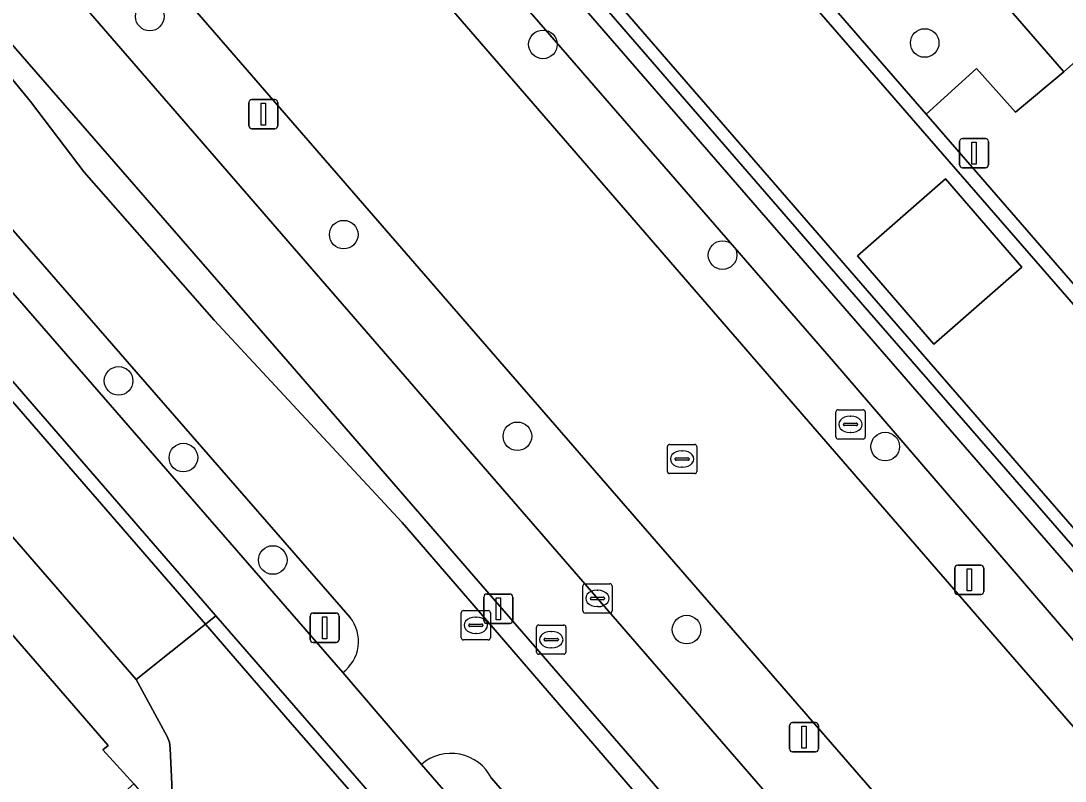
# Model space of a CAD drawing. Extents: x 155887 to 156869, y 383880 to 384678.
# Drawn here: x 156319.76 to 156355.47, y 384235.65 to 384261.64 of the extents above; entities that cross this region are included whole.
import ezdxf

# ---------------------------------------------------------------- set-up
doc = ezdxf.new("R2010")
doc.units = 0
for name, color, linetype in [('IMGEO_Berm_groen', 7, 'Continuous'), ('IMGEO_Boom', 7, 'Continuous'), ('IMGEO_Erf', 7, 'Continuous'), ('IMGEO_Fietspad_gesloten', 7, 'Continuous'), ('IMGEO_Greppel_droge_sloot', 7, 'Continuous'), ('IMGEO_Kolk', 7, 'Continuous'), ('IMGEO_Lichtmast', 7, 'Continuous'), ('IMGEO_OVBaan_gesloten', 7, 'Continuous'), ('IMGEO_Parkeervlak_open', 7, 'Continuous'), ('IMGEO_Rijbaan_lokaal_gesloten', 7, 'Continuous'), ('IMGEO_Rijbaan_lokaal_open', 7, 'Continuous'), ('IMGEO_Rioolput', 7, 'Continuous'), ('IMGEO_Verkeersbordpaal', 7, 'Continuous'), ('IMGEO_Voetpad_open', 7, 'Continuous')]:
    doc.layers.add(name, color=color, linetype=linetype)

msp = doc.modelspace()

# ---------------------------------------------------------------- linework, layer by layer
at = {"layer": 'IMGEO_Berm_groen'}
for points in [[(156270.967, 384340.448), (156265.985, 384345.065), (156269.795, 384339.498), (156347.548, 384250), (156364.691, 384230.078), (156365.892, 384231.132), (156349.508, 384250)], [(156368.15, 384206.984), (156366.826, 384207.656), (156347.42, 384229.84), (156346.712, 384229.424), (156328.888, 384250), (156300.438, 384282.682), (156281.665, 384304.177), (156250.888, 384339.475), (156253.839, 384342.093), (156284.501, 384306.304), (156288.071, 384302.223), (156298.666, 384288.958), (156332.451, 384250), (156348.753, 384231.201), (156348.499, 384230.919), (156368.479, 384208.305), (156368.644, 384207.432)]]:
    msp.add_lwpolyline(points, close=True, dxfattribs=at)
for points in [[(156270.967, 384340.448), (156349.508, 384250), (156365.892, 384231.132), (156366.154, 384231.36), (156366.396, 384231.08), (156366.569, 384231.232), (156350.238, 384250), (156347.631, 384252.995), (156313.168, 384292.747)], [(156310.449, 384289.788), (156344.918, 384250), (156353.442, 384240.167), (156360.575, 384231.973), (156360.68, 384232.052), (156361.513, 384231.125), (156363.627, 384228.639), (156363.907, 384228.891), (156363.652, 384229.166), (156364.691, 384230.078), (156347.548, 384250), (156269.795, 384339.498)], [(156374.404, 384205.959), (156336.14, 384250), (156299.846, 384291.826)], [(156295.435, 384280.018), (156321.523, 384250), (156330.765, 384239.365)], [(156331.015, 384241.25), (156323.397, 384250), (156297.396, 384279.865)], [(156318.171, 384261.203), (156320.09, 384258.879), (156321.923, 384256.464), (156326.364, 384251.411), (156332.796, 384244.497), (156335.908, 384240.888), (156338.817, 384237.517), (156342.443, 384233.313), (156345.293, 384229.992), (156347.743, 384227.138), (156348.992, 384225.783), (156350.694, 384223.801), (156352.885, 384221.197), (156355.815, 384217.807), (156359.188, 384213.905), (156361.847, 384210.682), (156367.112, 384204.827)], [(156333.453, 384236.224), (156358.843, 384206.998), (156362.704, 384202.562), (156363.215, 384203.005), (156363.796, 384203.508), (156359.945, 384207.962), (156335.855, 384235.751)]]:
    msp.add_lwpolyline(points, dxfattribs=at)
for centre, radius, start, end in [((156329.986, 384240.427), 1.317, 306.2438, 38.6466), ((156334.468, 384235.043), 1.557, 27.0333, 130.6865)]:
    msp.add_arc(centre, radius, start, end, dxfattribs=at)
at = {"layer": 'IMGEO_Boom'}
for centre in [(156324.166, 384261.79), (156337.611, 384260.837), (156350.665, 384260.884), (156330.799, 384254.333), (156343.752, 384253.632), (156323.099, 384249.335), (156336.738, 384247.439), (156349.314, 384247.087), (156325.314, 384246.712), (156328.372, 384243.211), (156342.524, 384240.833)]:
    msp.add_circle(centre, 0.489, dxfattribs=at)
at = {"layer": 'IMGEO_Erf'}
msp.add_lwpolyline([(156282.504, 384199.826), (156323.027, 384235.041), (156323.619, 384235.555), (156322.559, 384236.725), (156322.738, 384236.866), (156317.444, 384242.973)], dxfattribs=at)
at = {"layer": 'IMGEO_Fietspad_gesloten'}
for points in [[(156297.396, 384279.865), (156323.397, 384250), (156331.015, 384241.25)], [(156335.855, 384235.751), (156359.945, 384207.962), (156363.796, 384203.508), (156369.098, 384197.376), (156371.169, 384195.025), (156371.638, 384194.467), (156374.321, 384196.835), (156367.112, 384204.827), (156361.847, 384210.682), (156359.188, 384213.905), (156355.815, 384217.807), (156352.885, 384221.197), (156350.694, 384223.801), (156348.992, 384225.783), (156347.743, 384227.138), (156345.293, 384229.992), (156342.443, 384233.313), (156338.817, 384237.517), (156335.908, 384240.888), (156332.796, 384244.497), (156326.364, 384251.411), (156321.923, 384256.464), (156320.09, 384258.879), (156318.171, 384261.203)], [(156330.765, 384239.365), (156333.453, 384236.224)]]:
    msp.add_lwpolyline(points, dxfattribs=at)
for centre, radius, start, end in [((156329.986, 384240.427), 1.317, 306.2438, 38.6466), ((156334.468, 384235.043), 1.557, 27.0333, 130.6865)]:
    msp.add_arc(centre, radius, start, end, dxfattribs=at)
at = {"layer": 'IMGEO_Greppel_droge_sloot'}
msp.add_lwpolyline([(156368.15, 384206.984), (156368.644, 384207.432), (156368.479, 384208.305), (156348.499, 384230.919), (156348.753, 384231.201), (156332.451, 384250), (156298.666, 384288.958), (156288.071, 384302.223), (156284.501, 384306.304), (156253.839, 384342.093), (156250.888, 384339.475), (156281.665, 384304.177), (156300.438, 384282.682), (156328.888, 384250), (156346.712, 384229.424), (156347.42, 384229.84), (156366.826, 384207.656)], close=True, dxfattribs=at)
at = {"layer": 'IMGEO_Kolk'}
for p, q in [((156347.629, 384247.421), (156347.629, 384248.273)), ((156347.704, 384248.347), (156348.556, 384248.347)), ((156348.63, 384248.273), (156348.63, 384247.421)), ((156348.117, 384248.127), (156348.142, 384248.127)), ((156347.888, 384247.841), (156347.888, 384247.853)), ((156348.326, 384247.804), (156347.928, 384247.804)), ((156347.931, 384247.89), (156348.329, 384247.89)), ((156348.14, 384247.567), (156348.115, 384247.567)), ((156348.372, 384247.853), (156348.372, 384247.841)), ((156348.556, 384247.347), (156347.704, 384247.347)), ((156338.975, 384241.471), (156338.975, 384242.323)), ((156339.05, 384242.397), (156339.902, 384242.397)), ((156339.976, 384242.323), (156339.976, 384241.471)), ((156339.234, 384241.891), (156339.234, 384241.903)), ((156339.672, 384241.854), (156339.274, 384241.854)), ((156339.277, 384241.94), (156339.675, 384241.94)), ((156339.463, 384242.177), (156339.488, 384242.177)), ((156339.718, 384241.903), (156339.718, 384241.891)), ((156339.486, 384241.617), (156339.461, 384241.617)), ((156339.902, 384241.397), (156339.05, 384241.397)), ((156337.395, 384240.063), (156337.395, 384240.915)), ((156337.47, 384240.989), (156338.322, 384240.989)), ((156337.883, 384240.769), (156337.908, 384240.769)), ((156338.396, 384240.915), (156338.396, 384240.063)), ((156337.654, 384240.483), (156337.654, 384240.495)), ((156338.092, 384240.446), (156337.694, 384240.446)), ((156337.697, 384240.532), (156338.095, 384240.532)), ((156338.138, 384240.495), (156338.138, 384240.483)), ((156337.906, 384240.209), (156337.881, 384240.209)), ((156338.322, 384239.989), (156337.47, 384239.989))]:
    msp.add_line(p, q, dxfattribs=at)
for points in [[(156347.629, 384247.421), (156347.629, 384248.273)], [(156347.704, 384248.347), (156348.556, 384248.347)], [(156348.63, 384248.273), (156348.63, 384247.421)], [(156348.556, 384247.347), (156347.704, 384247.347)], [(156338.975, 384241.471), (156338.975, 384242.323)], [(156339.05, 384242.397), (156339.902, 384242.397)], [(156339.976, 384242.323), (156339.976, 384241.471)], [(156339.902, 384241.397), (156339.05, 384241.397)], [(156337.395, 384240.063), (156337.395, 384240.915)], [(156337.47, 384240.989), (156338.322, 384240.989)], [(156338.396, 384240.915), (156338.396, 384240.063)], [(156338.322, 384239.989), (156337.47, 384239.989)]]:
    msp.add_lwpolyline(points, dxfattribs=at)
for centre, radius, start, end in [((156347.706, 384248.271), 0.0765, 91.552, 178.448), ((156347.706, 384248.271), 0.0765, 91.552, 178.448), ((156348.554, 384248.271), 0.0765, 1.552, 88.448), ((156348.554, 384248.271), 0.0765, 1.552, 88.448), ((156347.928, 384247.85), 0.0403, 85.8775, 175.7526), ((156347.925, 384247.84), 0.0366, 178.938, 274.7102), ((156348.329, 384247.847), 0.043, 264.8664, 352.4533), ((156348.333, 384247.852), 0.0386, 1.7309, 96.639), ((156347.706, 384247.423), 0.0765, 181.552, 268.448), ((156347.706, 384247.423), 0.0765, 181.552, 268.448), ((156348.554, 384247.423), 0.0765, 271.552, 358.448), ((156348.554, 384247.423), 0.0765, 271.552, 358.448), ((156339.052, 384242.321), 0.0765, 91.552, 178.448), ((156339.052, 384242.321), 0.0765, 91.552, 178.448), ((156339.9, 384242.321), 0.0765, 1.552, 88.448), ((156339.9, 384242.321), 0.0765, 1.552, 88.448), ((156339.274, 384241.9), 0.0403, 85.8775, 175.7526), ((156339.271, 384241.89), 0.0366, 178.938, 274.7102), ((156339.675, 384241.897), 0.043, 264.8664, 352.4533), ((156339.679, 384241.902), 0.0386, 1.7309, 96.639), ((156339.052, 384241.473), 0.0765, 181.552, 268.448), ((156339.052, 384241.473), 0.0765, 181.552, 268.448), ((156339.9, 384241.473), 0.0765, 271.552, 358.448), ((156339.9, 384241.473), 0.0765, 271.552, 358.448), ((156337.472, 384240.913), 0.0765, 91.552, 178.448), ((156337.472, 384240.913), 0.0765, 91.552, 178.448), ((156338.32, 384240.913), 0.0765, 1.552, 88.448), ((156338.32, 384240.913), 0.0765, 1.552, 88.448), ((156337.694, 384240.492), 0.0403, 85.8775, 175.7526), ((156337.691, 384240.482), 0.0366, 178.938, 274.7102), ((156338.095, 384240.489), 0.043, 264.8664, 352.4533), ((156338.099, 384240.494), 0.0386, 1.7309, 96.639), ((156337.472, 384240.065), 0.0765, 181.552, 268.448), ((156337.472, 384240.065), 0.0765, 181.552, 268.448), ((156338.32, 384240.065), 0.0765, 271.552, 358.448), ((156338.32, 384240.065), 0.0765, 271.552, 358.448)]:
    msp.add_arc(centre, radius, start, end, dxfattribs=at)
for centre, major_axis, ratio, start_param, end_param in [((156348.116, 384247.847), (-0.387, 0.002), 0.722429, 4.712389, 7.853982), ((156348.141, 384247.847), (-0.39, 0.002), 0.717154, 1.570796, 4.712389), ((156339.462, 384241.897), (-0.387, 0.002), 0.722429, 4.712389, 7.853982), ((156339.487, 384241.897), (-0.39, 0.002), 0.717154, 1.570796, 4.712389), ((156337.882, 384240.489), (-0.387, 0.002), 0.722429, 4.712389, 7.853982), ((156337.907, 384240.489), (-0.39, 0.002), 0.717154, 1.570796, 4.712389)]:
    msp.add_ellipse(centre, major_axis=major_axis, ratio=ratio, start_param=start_param, end_param=end_param, dxfattribs=at)
at = {"layer": 'IMGEO_Lichtmast'}
for p, q in [((156327.555, 384258.053), (156327.555, 384258.853)), ((156327.555, 384258.853), (156327.555, 384258.053)), ((156327.655, 384258.953), (156328.445, 384258.953)), ((156328.445, 384258.953), (156327.655, 384258.953)), ((156328.545, 384258.853), (156328.545, 384258.053)), ((156328.545, 384258.053), (156328.545, 384258.853)), ((156328.445, 384257.953), (156327.655, 384257.953)), ((156327.655, 384257.953), (156328.445, 384257.953)), ((156351.955, 384257.62), (156352.745, 384257.62)), ((156352.745, 384257.62), (156351.955, 384257.62)), ((156351.855, 384256.72), (156351.855, 384257.52)), ((156351.855, 384257.52), (156351.855, 384256.72)), ((156352.845, 384257.52), (156352.845, 384256.72)), ((156352.845, 384256.72), (156352.845, 384257.52)), ((156352.745, 384256.62), (156351.955, 384256.62)), ((156351.955, 384256.62), (156352.745, 384256.62)), ((156351.693, 384242.132), (156351.693, 384242.932)), ((156351.693, 384242.932), (156351.693, 384242.132)), ((156351.793, 384243.032), (156352.583, 384243.032)), ((156352.583, 384243.032), (156351.793, 384243.032)), ((156352.683, 384242.932), (156352.683, 384242.132)), ((156352.683, 384242.132), (156352.683, 384242.932)), ((156352.583, 384242.032), (156351.793, 384242.032)), ((156351.793, 384242.032), (156352.583, 384242.032)), ((156329.649, 384240.496), (156329.649, 384241.296)), ((156329.649, 384241.296), (156329.649, 384240.496)), ((156329.749, 384241.396), (156330.539, 384241.396)), ((156330.539, 384241.396), (156329.749, 384241.396)), ((156330.639, 384241.296), (156330.639, 384240.496)), ((156330.639, 384240.496), (156330.639, 384241.296)), ((156330.539, 384240.396), (156329.749, 384240.396)), ((156329.749, 384240.396), (156330.539, 384240.396)), ((156346.043, 384236.752), (156346.043, 384237.552)), ((156346.043, 384237.552), (156346.043, 384236.752)), ((156346.143, 384237.652), (156346.933, 384237.652)), ((156346.933, 384237.652), (156346.143, 384237.652)), ((156347.033, 384237.552), (156347.033, 384236.752)), ((156347.033, 384236.752), (156347.033, 384237.552)), ((156346.933, 384236.652), (156346.143, 384236.652)), ((156346.143, 384236.652), (156346.933, 384236.652))]:
    msp.add_line(p, q, dxfattribs=at)
for points in [[(156327.975, 384258.828), (156328.125, 384258.828), (156328.125, 384258.078), (156327.975, 384258.078), (156327.975, 384258.828)], [(156352.275, 384257.495), (156352.425, 384257.495), (156352.425, 384256.745), (156352.275, 384256.745), (156352.275, 384257.495)], [(156352.113, 384242.907), (156352.263, 384242.907), (156352.263, 384242.157), (156352.113, 384242.157), (156352.113, 384242.907)], [(156330.069, 384241.271), (156330.219, 384241.271), (156330.219, 384240.521), (156330.069, 384240.521), (156330.069, 384241.271)], [(156346.463, 384237.527), (156346.613, 384237.527), (156346.613, 384236.777), (156346.463, 384236.777), (156346.463, 384237.527)]]:
    msp.add_lwpolyline(points, dxfattribs=at)
for centre, start, end in [((156327.655, 384258.853), 90, 180), ((156327.655, 384258.853), 90, 180), ((156328.445, 384258.853), 0, 90), ((156328.445, 384258.853), 360, 90), ((156327.655, 384258.053), 180, 270), ((156327.655, 384258.053), 180, 270), ((156328.445, 384258.053), 270, 0), ((156328.445, 384258.053), 270, 0), ((156351.955, 384257.52), 90, 180), ((156351.955, 384257.52), 90, 180), ((156352.745, 384257.52), 0, 90), ((156352.745, 384257.52), 360, 90), ((156351.955, 384256.72), 180, 270), ((156351.955, 384256.72), 180, 270), ((156352.745, 384256.72), 270, 0), ((156352.745, 384256.72), 270, 0), ((156351.793, 384242.932), 90, 180), ((156351.793, 384242.932), 90, 180), ((156352.583, 384242.932), 0, 90), ((156352.583, 384242.932), 360, 90), ((156351.793, 384242.132), 180, 270), ((156351.793, 384242.132), 180, 270), ((156352.583, 384242.132), 270, 0), ((156352.583, 384242.132), 270, 0), ((156329.749, 384241.296), 90, 180), ((156329.749, 384241.296), 90, 180), ((156330.539, 384241.296), 0, 90), ((156330.539, 384241.296), 360, 90), ((156329.749, 384240.496), 180, 270), ((156329.749, 384240.496), 180, 270), ((156330.539, 384240.496), 270, 0), ((156330.539, 384240.496), 270, 0), ((156346.143, 384237.552), 90, 180), ((156346.143, 384237.552), 90, 180), ((156346.933, 384237.552), 0, 90), ((156346.933, 384237.552), 360, 90), ((156346.143, 384236.752), 180, 270), ((156346.143, 384236.752), 180, 270), ((156346.933, 384236.752), 270, 0), ((156346.933, 384236.752), 270, 0)]:
    msp.add_arc(centre, 0.1, start, end, dxfattribs=at)
at = {"layer": 'IMGEO_OVBaan_gesloten'}
msp.add_lwpolyline([(156299.846, 384291.826), (156336.14, 384250), (156374.404, 384205.959), (156378.343, 384201.4), (156379.419, 384200.209), (156379.888, 384199.654), (156382.519, 384196.58), (156387.576, 384200.899), (156386.228, 384202.442), (156385.422, 384203.36), (156384.391, 384204.534), (156383.483, 384205.568), (156383.21, 384205.896), (156383.334, 384206.002), (156382.888, 384206.548), (156382.047, 384207.451), (156363.627, 384228.639), (156361.513, 384231.125), (156360.68, 384232.052), (156360.575, 384231.973), (156353.442, 384240.167), (156344.918, 384250), (156310.449, 384289.788)], dxfattribs=at)
at = {"layer": 'IMGEO_Parkeervlak_open'}
msp.add_lwpolyline([(156317.542, 384296.636), (156350.713, 384258.448), (156352.432, 384260.017), (156353.775, 384258.517), (156355.418, 384259.893), (156319.627, 384301.093), (156318.014, 384299.719), (156319.318, 384298.134)], close=True, dxfattribs=at)
at = {"layer": 'IMGEO_Rijbaan_lokaal_gesloten'}
for points in [[(156313.464, 384293.017), (156347.958, 384253.282), (156350.811, 384250), (156386.636, 384208.775), (156386.787, 384208.599), (156386.855, 384208.519), (156387.758, 384207.465), (156387.858, 384207.321), (156391.587, 384203.129), (156395.631, 384206.125), (156395.623, 384206.134), (156395.506, 384206.265), (156390.947, 384211.386), (156390.515, 384211.858), (156390.405, 384211.984), (156390.184, 384212.221), (156357.459, 384250), (156355.834, 384251.857), (156350.366, 384258.146), (156317.194, 384296.335)], [(156308.096, 384214.226), (156312.626, 384218.159), (156312.322, 384218.504), (156331.278, 384235.009), (156328.971, 384237.669), (156326.065, 384241.018), (156323.695, 384239.126), (156324.76, 384237.181), (156324.839, 384236.98), (156324.868, 384236.767), (156324.924, 384235.545), (156324.922, 384235.346), (156324.879, 384235.149), (156324.635, 384234.343), (156324.464, 384233.777), (156324.33, 384233.603), (156283.805, 384198.344), (156239.684, 384160.03)]]:
    msp.add_lwpolyline(points, dxfattribs=at)
for points in [[(156295.786, 384275.916), (156293.563, 384273.891), (156298.985, 384267.615), (156314.264, 384250), (156323.695, 384239.126), (156326.065, 384241.018), (156318.272, 384250)], [(156351.377, 384256.239), (156353.986, 384253.219), (156350.975, 384250.59), (156348.367, 384253.609)]]:
    msp.add_lwpolyline(points, close=True, dxfattribs=at)
at = {"layer": 'IMGEO_Rijbaan_lokaal_open'}
for points in [[(156272.151, 384339.898), (156313.168, 384292.747), (156347.631, 384252.995), (156350.238, 384250), (156366.569, 384231.232), (156386.48, 384208.352), (156386.787, 384208.599), (156386.636, 384208.775), (156350.811, 384250), (156347.958, 384253.282), (156313.464, 384293.017), (156272.441, 384340.175), (156271.109, 384341.853), (156269.835, 384343.577), (156268.621, 384345.343), (156264.92, 384350.887), (156264.101, 384351.847)], [(156317.194, 384296.335), (156350.366, 384258.146), (156355.834, 384251.857), (156357.459, 384250), (156390.184, 384212.221), (156390.405, 384211.984), (156390.515, 384211.858), (156390.873, 384212.147), (156390.747, 384212.292), (156390.526, 384212.529), (156358.068, 384250), (156356.972, 384251.265), (156356.18, 384252.16), (156350.713, 384258.448), (156317.542, 384296.636)]]:
    msp.add_lwpolyline(points, dxfattribs=at)
for points in [[(156318.88, 384250), (156296.121, 384276.22), (156295.786, 384275.916), (156318.272, 384250), (156326.065, 384241.018), (156326.424, 384241.306)], [(156350.975, 384250.59), (156353.986, 384253.219), (156351.377, 384256.239), (156348.367, 384253.609)], [(156331.928, 384234.965), (156331.622, 384235.315), (156329.317, 384237.972), (156326.424, 384241.306), (156326.065, 384241.018), (156328.971, 384237.669), (156331.278, 384235.009), (156312.322, 384218.504), (156312.626, 384218.159)]]:
    msp.add_lwpolyline(points, close=True, dxfattribs=at)
at = {"layer": 'IMGEO_Rioolput'}
for p, q in [((156341.867, 384246.237), (156341.867, 384247.089)), ((156341.942, 384247.163), (156342.794, 384247.163)), ((156342.355, 384246.943), (156342.38, 384246.943)), ((156342.868, 384247.089), (156342.868, 384246.237)), ((156342.126, 384246.657), (156342.126, 384246.669)), ((156342.564, 384246.62), (156342.166, 384246.62)), ((156342.169, 384246.706), (156342.567, 384246.706)), ((156342.61, 384246.669), (156342.61, 384246.657)), ((156342.794, 384246.163), (156341.942, 384246.163)), ((156342.378, 384246.383), (156342.353, 384246.383)), ((156334.888, 384241.48), (156335.74, 384241.48)), ((156334.813, 384240.554), (156334.813, 384241.406)), ((156335.301, 384241.26), (156335.326, 384241.26)), ((156335.814, 384241.406), (156335.814, 384240.554)), ((156335.072, 384240.974), (156335.072, 384240.986)), ((156335.51, 384240.937), (156335.112, 384240.937)), ((156335.115, 384241.023), (156335.513, 384241.023)), ((156335.556, 384240.986), (156335.556, 384240.974)), ((156335.74, 384240.48), (156334.888, 384240.48)), ((156335.324, 384240.7), (156335.299, 384240.7))]:
    msp.add_line(p, q, dxfattribs=at)
for points in [[(156341.867, 384246.237), (156341.867, 384247.089)], [(156341.942, 384247.163), (156342.794, 384247.163)], [(156342.868, 384247.089), (156342.868, 384246.237)], [(156342.794, 384246.163), (156341.942, 384246.163)], [(156334.888, 384241.48), (156335.74, 384241.48)], [(156334.813, 384240.554), (156334.813, 384241.406)], [(156335.814, 384241.406), (156335.814, 384240.554)], [(156335.74, 384240.48), (156334.888, 384240.48)]]:
    msp.add_lwpolyline(points, dxfattribs=at)
for centre, radius, start, end in [((156341.944, 384247.087), 0.0765, 91.552, 178.448), ((156341.944, 384247.087), 0.0765, 91.552, 178.448), ((156342.792, 384247.087), 0.0765, 1.552, 88.448), ((156342.792, 384247.087), 0.0765, 1.552, 88.448), ((156342.166, 384246.666), 0.0403, 85.8775, 175.7526), ((156342.163, 384246.656), 0.0366, 178.938, 274.7102), ((156342.567, 384246.663), 0.043, 264.8664, 352.4533), ((156342.571, 384246.668), 0.0386, 1.7309, 96.639), ((156341.944, 384246.239), 0.0765, 181.552, 268.448), ((156341.944, 384246.239), 0.0765, 181.552, 268.448), ((156342.792, 384246.239), 0.0765, 271.552, 358.448), ((156342.792, 384246.239), 0.0765, 271.552, 358.448), ((156334.89, 384241.404), 0.0765, 91.552, 178.448), ((156334.89, 384241.404), 0.0765, 91.552, 178.448), ((156335.738, 384241.404), 0.0765, 1.552, 88.448), ((156335.738, 384241.404), 0.0765, 1.552, 88.448), ((156335.112, 384240.983), 0.0403, 85.8775, 175.7526), ((156335.109, 384240.973), 0.0366, 178.938, 274.7102), ((156335.513, 384240.98), 0.043, 264.8664, 352.4533), ((156335.517, 384240.985), 0.0386, 1.7309, 96.639), ((156334.89, 384240.556), 0.0765, 181.552, 268.448), ((156334.89, 384240.556), 0.0765, 181.552, 268.448), ((156335.738, 384240.556), 0.0765, 271.552, 358.448), ((156335.738, 384240.556), 0.0765, 271.552, 358.448)]:
    msp.add_arc(centre, radius, start, end, dxfattribs=at)
for centre, major_axis, ratio, start_param, end_param in [((156342.354, 384246.663), (-0.387, 0.002), 0.722429, 4.712389, 7.853982), ((156342.379, 384246.663), (-0.39, 0.002), 0.717154, 1.570796, 4.712389), ((156335.3, 384240.98), (-0.387, 0.002), 0.722429, 4.712389, 7.853982), ((156335.325, 384240.98), (-0.39, 0.002), 0.717154, 1.570796, 4.712389)]:
    msp.add_ellipse(centre, major_axis=major_axis, ratio=ratio, start_param=start_param, end_param=end_param, dxfattribs=at)
at = {"layer": 'IMGEO_Verkeersbordpaal'}
for p, q in [((156335.588, 384241.146), (156335.588, 384241.946)), ((156335.588, 384241.946), (156335.588, 384241.146)), ((156335.688, 384242.046), (156336.478, 384242.046)), ((156336.478, 384242.046), (156335.688, 384242.046)), ((156336.578, 384241.946), (156336.578, 384241.146)), ((156336.578, 384241.146), (156336.578, 384241.946)), ((156336.478, 384241.046), (156335.688, 384241.046)), ((156335.688, 384241.046), (156336.478, 384241.046))]:
    msp.add_line(p, q, dxfattribs=at)
msp.add_lwpolyline([(156336.008, 384241.921), (156336.158, 384241.921), (156336.158, 384241.171), (156336.008, 384241.171), (156336.008, 384241.921)], dxfattribs=at)
for centre, start, end in [((156335.688, 384241.946), 90, 180), ((156335.688, 384241.946), 90, 180), ((156336.478, 384241.946), 0, 90), ((156336.478, 384241.946), 360, 90), ((156335.688, 384241.146), 180, 270), ((156335.688, 384241.146), 180, 270), ((156336.478, 384241.146), 270, 0), ((156336.478, 384241.146), 270, 0)]:
    msp.add_arc(centre, 0.1, start, end, dxfattribs=at)
at = {"layer": 'IMGEO_Voetpad_open'}
for points in [[(156321.082, 384302.387), (156319.627, 384301.093), (156355.418, 384259.893), (156356.906, 384261.209)], [(156356.906, 384261.209), (156355.418, 384259.893), (156353.775, 384258.517), (156352.432, 384260.017), (156350.713, 384258.448), (156356.18, 384252.16), (156357.979, 384253.64), (156356.685, 384255.261), (156358.247, 384256.625), (156359.778, 384257.949)]]:
    msp.add_lwpolyline(points, close=True, dxfattribs=at)
for points in [[(156371.638, 384194.467), (156371.169, 384195.025), (156370.114, 384194.106), (156364.039, 384201.029), (156362.704, 384202.562), (156358.843, 384206.998), (156333.453, 384236.224), (156330.765, 384239.365), (156321.523, 384250), (156295.435, 384280.018)], [(156317.444, 384242.973), (156322.738, 384236.866), (156322.559, 384236.725), (156323.619, 384235.555), (156324.635, 384234.343), (156324.879, 384235.149), (156324.922, 384235.346), (156324.924, 384235.545), (156324.868, 384236.767), (156324.839, 384236.98), (156324.76, 384237.181), (156323.695, 384239.126), (156314.264, 384250)], [(156318.88, 384250), (156326.424, 384241.306), (156329.317, 384237.972), (156331.622, 384235.315), (156331.928, 384234.965), (156334.947, 384231.513), (156335.922, 384230.405), (156336.978, 384229.208), (156339.942, 384225.767), (156341.856, 384223.579), (156343.716, 384221.453), (156346.679, 384218.03), (156350.442, 384213.689), (156353.425, 384210.269), (156355.343, 384208.07), (156357.194, 384205.948), (156360.141, 384202.492), (156361.225, 384201.247), (156361.631, 384200.724), (156369.178, 384192.157), (156369.476, 384191.797), (156370.363, 384190.785), (156371.486, 384191.839)]]:
    msp.add_lwpolyline(points, dxfattribs=at)

doc.saveas('drawing.dxf')
